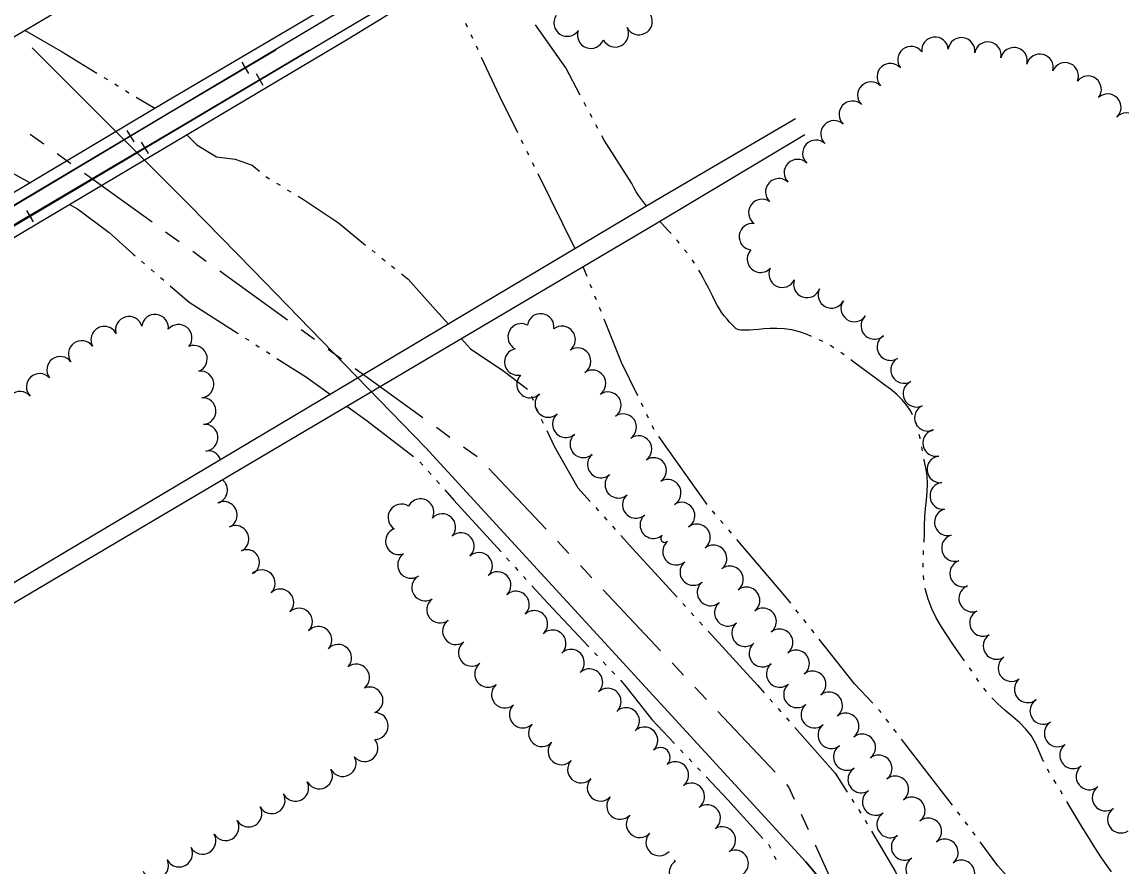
# Model space of a CAD drawing. Extents: x -25029 to 2274964, y -81170 to 687028.
# Drawn here: x -10987 to -10163, y -62243 to -61610 of the extents above; entities that cross this region are included whole.
import ezdxf

# ---------------------------------------------------------------- set-up
doc = ezdxf.new("R2010")
doc.units = 0
for name, color, linetype in [('BRIDGE', 7, 'Continuous'), ('DIVISIONS', 7, 'Continuous'), ('DV_X_Corp_Line', 7, 'Continuous'), ('RD_X_RR_1', 7, 'Continuous'), ('RR', 7, 'Continuous'), ('TREES', 7, 'Continuous'), ('WATER', 7, 'Continuous')]:
    doc.layers.add(name, color=color, linetype=linetype)

msp = doc.modelspace()

# ---------------------------------------------------------------- linework, layer by layer
at = {"layer": 'BRIDGE'}
msp.add_line((-10521.6, -61343.89), (-11606.37, -61983.58), dxfattribs=at)
for points in [[(-11826.57, -62228.42), (-11446.38, -62007.26), (-11147.14, -61829.95), (-10877.17, -61669.06), (-10519.12, -61458.17), (-10302.15, -61329.98), (-10091.72, -61204.39)], [(-10075.98, -61230.36), (-10368.97, -61398.34), (-10518.51, -61486.11), (-10742.55, -61623.23), (-11028.83, -61793.09), (-11356.32, -61986.21), (-11627.79, -62147.44), (-11795.42, -62247.22), (-11810.95, -62256.2)], [(-10407.68, -61682.96), (-10512.9, -61744.64), (-11421.07, -62284.97)], [(-10400.62, -61694.99), (-10512.53, -61761.74), (-11415.12, -62294.49)]]:
    msp.add_lwpolyline(points, dxfattribs=at)
at = {"layer": 'DIVISIONS'}
for p, q in [((-10980.53, -61694.27), (-10970.39, -61701.59)), ((-10960.25, -61708.9), (-10950.12, -61716.22)), ((-10939.98, -61723.53), (-10889.3, -61760.11)), ((-10879.17, -61767.43), (-10869.03, -61774.74)), ((-10858.9, -61782.06), (-10848.76, -61789.37)), ((-10838.62, -61796.69), (-10787.95, -61833.27)), ((-10777.81, -61840.58), (-10767.67, -61847.9)), ((-10757.54, -61855.21), (-10747.4, -61862.53)), ((-10737.27, -61869.84), (-10686.59, -61906.42)), ((-10676.45, -61913.74), (-10666.32, -61921.05)), ((-10656.18, -61928.37), (-10646.05, -61935.68)), ((-10637.21, -61944.49), (-10594.36, -61989.98)), ((-10585.79, -61999.08), (-10577.22, -62008.18)), ((-10568.65, -62017.28), (-10560.08, -62026.38)), ((-10551.51, -62035.48), (-10508.66, -62080.98)), ((-10500.09, -62090.08), (-10491.52, -62099.18)), ((-10482.95, -62108.28), (-10474.38, -62117.38)), ((-10465.81, -62126.48), (-10422.96, -62171.97)), ((-10403.4, -62203.41), (-10398.23, -62214.78)), ((-10393.05, -62226.16), (-10367.18, -62283.05))]:
    msp.add_line(p, q, dxfattribs=at)
msp.add_lwpolyline([(-10414.39, -62181.07), (-10412.79, -62182.77), (-10408.58, -62192.03)], dxfattribs=at)
at = {"layer": 'DV_X_Corp_Line'}
for p, q in [((-10979.07, -61629.7), (-10960.35, -61648.4)), ((-10979.07, -61629.7), (-10960.35, -61648.4)), ((-10960.35, -61648.4), (-10979.07, -61629.7)), ((-10960.35, -61648.4), (-10979.07, -61629.7)), ((-10960.35, -61648.4), (-10861.7, -61746.96)), ((-10960.35, -61648.4), (-10861.7, -61746.96)), ((-10861.7, -61746.96), (-10960.35, -61648.4)), ((-10861.7, -61746.96), (-10960.35, -61648.4)), ((-10861.7, -61746.96), (-10814.01, -61795.97)), ((-10861.7, -61746.96), (-10814.01, -61795.97)), ((-10814.01, -61795.97), (-10861.7, -61746.96)), ((-10814.01, -61795.97), (-10861.7, -61746.96)), ((-10814.01, -61795.97), (-10684.65, -61928.91)), ((-10814.01, -61795.97), (-10684.65, -61928.91)), ((-10684.65, -61928.91), (-10814.01, -61795.97)), ((-10684.65, -61928.91), (-10814.01, -61795.97)), ((-10684.65, -61928.91), (-10399.9, -62238.95)), ((-10684.65, -61928.91), (-10399.9, -62238.95)), ((-10399.9, -62238.95), (-10684.65, -61928.91)), ((-10399.9, -62238.95), (-10684.65, -61928.91)), ((-10399.9, -62238.95), (-10340.84, -62309.58)), ((-10399.9, -62238.95), (-10340.84, -62309.58)), ((-10340.84, -62309.58), (-10399.9, -62238.95)), ((-10340.84, -62309.58), (-10399.9, -62238.95))]:
    msp.add_line(p, q, dxfattribs=at)
at = {"layer": 'RD_X_RR_1'}
for points in [[(-11807.44, -62228.93), (-11741.16, -62190.24), (-11627.53, -62123.03), (-11512.98, -62056.4), (-11452.57, -62019.8), (-11423.94, -62002.29), (-11413.99, -61996.2), (-11301.49, -61930.07), (-11147.71, -61839.46), (-11103.3, -61813.49), (-10999.43, -61751.94), (-10875.7, -61677.94), (-10796.79, -61631.26)], [(-11801.03, -62241.4), (-11689.7, -62173.98), (-11616.41, -62130.65), (-11447.55, -62031.22), (-11416.36, -62012.88), (-11405.29, -62006.37), (-11330.3, -61961.34), (-11220.93, -61896.56), (-11144.03, -61851.33), (-11083.09, -61818.2), (-10989.64, -61760.29), (-10865.47, -61687.18), (-10771.78, -61631.48)]]:
    msp.add_lwpolyline(points, dxfattribs=at)
at = {"layer": 'RR'}
for p, q in [((-10822.18, -61640.47), (-10817.06, -61649.06)), ((-10806.03, -61657.95), (-10811.14, -61649.35)), ((-10908.12, -61691.58), (-10903.01, -61700.18)), ((-10892.03, -61708.98), (-10897.13, -61700.38)), ((-10978.03, -61760.02), (-10983.13, -61751.42))]:
    msp.add_line(p, q, dxfattribs=at)
for points in [[(-11798.43, -62239.07), (-11532.1, -62081.83), (-11276.99, -61930.94), (-11013.63, -61775.33), (-10736.78, -61611.04), (-10290.92, -61347.76), (-10087.51, -61226.99)], [(-10518.96, -61465.6), (-10845.24, -61660.04), (-11041.79, -61776.82), (-11245.71, -61897.29), (-11494.83, -62044.91), (-11715.66, -62175.38), (-11881.62, -62273.37), (-12072.38, -62385.54), (-12239.64, -62484.91), (-12379.95, -62567.52), (-12564.42, -62676.61), (-12722.29, -62767.52), (-12914.17, -62867.45), (-13018.28, -62918.57)]]:
    msp.add_lwpolyline(points, dxfattribs=at)
at = {"layer": 'TREES'}
for centre, radius, start, end in [((-10578.52, -61611.17), 10, 146.11089, 326.11089), ((-10524.82, -61610.03), 10, 207.23913, 27.23913), ((-10560.86, -61620.26), 10, 159.47098, 339.47098), ((-10542.6, -61619.19), 10, 207.23913, 27.23913), ((-10303.24, -61631.72), 10, 6.02753, 186.02753), ((-10283.4, -61632.13), 10, 351.62506, 171.62506), ((-10263.67, -61635.38), 10, 349.65796, 169.65796), ((-10321.18, -61638.79), 10, 36.9551, 216.9551), ((-10244.12, -61639.55), 10, 346.29319, 166.29319), ((-10224.72, -61644.42), 10, 345.49685, 165.49685), ((-10336.61, -61651.47), 10, 41.89225, 221.89225), ((-10205.84, -61650.84), 10, 336.95182, 156.95182), ((-10188.69, -61660.83), 10, 322.59024, 142.59024), ((-10351.14, -61665.21), 10, 44.87454, 224.87454), ((-10173.97, -61674.25), 10, 312.70807, 132.70807), ((-10365.05, -61679.57), 10, 46.95592, 226.95592), ((-10378.7, -61694.19), 10, 46.95532, 226.95532), ((-10159.89, -61688.44), 10, 316.82123, 136.82123), ((-10392.35, -61708.81), 10, 47.00141, 227.00141), ((-10406.19, -61723.24), 10, 45.39336, 225.39336), ((-10420.1, -61737.61), 10, 46.44531, 226.44531), ((-10432.76, -61753.03), 10, 54.80111, 234.80111), ((-10439.81, -61771.12), 10, 82.60929, 262.60929), ((-10433.83, -61787.91), 10, 136.58647, 316.58647), ((-10417.55, -61799.11), 10, 154.3461, 334.3461), ((-10399.1, -61806.75), 10, 160.67768, 340.67768), ((-10380.75, -61814.58), 10, 153.11429, 333.11429), ((-10363.6, -61824.78), 10, 145.39157, 325.39157), ((-10906.65, -61840.85), 10, 15.88004, 195.88004), ((-10887.1, -61839.27), 10, 353.33599, 173.33599), ((-10598.44, -61838.72), 10, 351.82171, 171.82171), ((-10348.61, -61837.83), 10, 132.49999, 312.49999), ((-10925.08, -61848.3), 10, 28.17366, 208.17366), ((-10869.49, -61846.84), 10, 320.18263, 140.18263), ((-10612.93, -61846.18), 10, 62.64951, 242.64951), ((-10582.43, -61848.07), 10, 307.62495, 127.62495), ((-10941.97, -61858.94), 10, 36.22761, 216.22761), ((-10336.56, -61853.69), 10, 121.94666, 301.94666), ((-10858.01, -61862.49), 10, 292.2819, 112.2819), ((-10615.48, -61864.85), 10, 101.8065, 281.8065), ((-10570.85, -61864.35), 10, 303.20154, 123.20154), ((-10958.07, -61870.8), 10, 36.54867, 216.54867), ((-10326.35, -61870.88), 10, 119.50753, 299.50753), ((-10973.4, -61883.59), 10, 43.12404, 223.12404), ((-10853.11, -61881.68), 10, 276.38377, 96.38377), ((-10559.64, -61880.91), 10, 305.00444, 125.00444), ((-10606.32, -61881.67), 10, 135.30799, 315.30799), ((-10317.07, -61888.59), 10, 115.77574, 295.77574), ((-10988.29, -61896.94), 10, 40.62587, 220.62587), ((-10592.66, -61896.26), 10, 130.93326, 310.93326), ((-10548.17, -61897.29), 10, 305.00444, 125.00444), ((-10851.45, -61901.61), 10, 273.16388, 93.16388), ((-10308.48, -61906.64), 10, 115.1444, 295.1444), ((-10579.56, -61911.37), 10, 130.93326, 310.93326), ((-10536.69, -61913.68), 10, 305.00444, 125.00444), ((-10850.04, -61921.55), 10, 274.90374, 94.90374), ((-10566.45, -61926.48), 10, 130.93326, 310.93326), ((-10525.22, -61930.06), 10, 305.00444, 125.00444), ((-10302.31, -61925.51), 10, 101.05058, 281.05058), ((-10847.42, -61941.36), 10, 19.29357, 100.16849), ((-10553.35, -61941.59), 10, 130.93326, 310.93326), ((-10513.92, -61946.19), 9.69, 305.00444, 125.00444), ((-10299.19, -61945.25), 10, 96.88544, 276.88544), ((-10842.88, -61960.81), 10, 286.13582, 51.13826), ((-10540.25, -61956.7), 10, 130.93326, 310.93326), ((-10503.35, -61962.78), 10, 300.07486, 120.07486), ((-10297, -61965.13), 10, 95.73649, 275.73649), ((-10527.14, -61971.81), 10, 130.93326, 310.93326), ((-10835.69, -61979.39), 10, 296.13629, 116.13629), ((-10702.68, -61981.26), 10, 57.69711, 237.69711), ((-10688.39, -61977.26), 10, 333.54399, 153.54399), ((-10493, -61979.9), 10, 302.25135, 122.25135), ((-10672.08, -61988.49), 10, 317.35052, 137.35052), ((-10514.04, -61986.92), 10, 130.93326, 310.93326), ((-10293.56, -61984.78), 10, 104.12054, 284.12054), ((-10826.88, -61997.35), 10, 296.13629, 116.13629), ((-10481.48, -61996.21), 10, 308.21276, 128.21276), ((-10704.53, -61999.08), 10, 110.49211, 290.49211), ((-10658.12, -62002.78), 10, 311.32278, 131.32278), ((-10505.5, -61996.82), 3.07, 130.29063, 310.29063), ((-10288.27, -62004.06), 10, 106.54245, 286.54245), ((-10818.31, -62014.81), 9.45, 296.13629, 116.13629), ((-10497.05, -62006.79), 10, 130.29063, 310.29063), ((-10469.11, -62011.92), 10, 308.21276, 128.21276), ((-10695.48, -62016.77), 10, 123.68112, 303.68112), ((-10644.56, -62017.47), 10, 314.11215, 134.11215), ((-10282.1, -62023.08), 10, 109.40577, 289.40577), ((-10807.2, -62030.47), 10, 314.08956, 134.08956), ((-10630.71, -62031.9), 10, 313.50731, 133.50731), ((-10484.11, -62022.04), 10, 130.29063, 310.29063), ((-10456.74, -62027.64), 10, 308.21276, 128.21276), ((-10684.85, -62033.7), 10, 120.57877, 300.57877), ((-10471.18, -62037.3), 10, 130.29063, 310.29063), ((-10793.26, -62044.81), 10, 314.25589, 134.25589), ((-10616.96, -62046.42), 10, 313.40106, 133.40106), ((-10444.37, -62043.35), 10, 308.21276, 128.21276), ((-10275.32, -62041.9), 10, 110.20371, 290.20371), ((-10673.67, -62050.24), 10, 127.51653, 307.51653), ((-10458.25, -62052.55), 10, 130.29063, 310.29063), ((-10779.26, -62059.09), 10, 314.62471, 134.62471), ((-10603.21, -62060.95), 10, 313.40106, 133.40106), ((-10431.99, -62059.07), 10, 308.21276, 128.21276), ((-10267.25, -62060.15), 10, 117.51335, 297.51335), ((-10764.75, -62072.85), 10, 318.39955, 138.39955), ((-10661.82, -62066.35), 10, 125.14918, 305.14918), ((-10445.31, -62067.81), 10, 130.29063, 310.29063), ((-10589.47, -62075.48), 10, 313.40106, 133.40106), ((-10419.62, -62074.78), 10, 308.21276, 128.21276), ((-10257.14, -62077.38), 10, 123.32279, 303.32279), ((-10749.96, -62086.31), 10, 317.0247, 137.0247), ((-10650.01, -62082.49), 10, 127.23515, 307.23515), ((-10432.38, -62083.07), 10, 130.29063, 310.29063), ((-10575.73, -62090.01), 10, 313.40106, 133.40106), ((-10407.25, -62090.5), 10, 308.21276, 128.21276), ((-10245.9, -62093.92), 10, 125.06836, 305.06836), ((-10736.55, -62101.05), 10, 307.56132, 127.56132), ((-10637.8, -62098.32), 10, 128.06688, 308.06688), ((-10561.99, -62104.54), 10, 313.40106, 133.40106), ((-10419.45, -62098.32), 10, 130.29063, 310.29063), ((-10394.88, -62106.21), 10, 308.21276, 128.21276), ((-10233.78, -62109.81), 10, 129.59856, 309.59856), ((-10726.46, -62118.14), 10, 293.52334, 113.52334), ((-10625.23, -62113.87), 10, 129.81757, 309.81757), ((-10548.25, -62119.07), 10, 313.40106, 133.40106), ((-10406.51, -62113.58), 10, 130.29063, 310.29063), ((-10382.51, -62121.93), 10, 308.21276, 128.21276), ((-10222.12, -62126), 10, 121.93071, 301.93071), ((-10722.56, -62137.31), 10, 269.46017, 89.46017), ((-10611.83, -62128.7), 10, 134.41018, 314.41018), ((-10534.5, -62133.61), 10, 313.40106, 133.40106), ((-10393.54, -62128.8), 10, 130.61609, 310.61609), ((-10370.14, -62137.64), 10, 308.21276, 128.21276), ((-10597.51, -62142.66), 10, 137.03045, 317.03045), ((-10380.82, -62144.23), 10, 128.36967, 308.36967), ((-10211.36, -62142.86), 10, 123.1439, 303.1439), ((-10520.76, -62148.14), 10, 313.40106, 133.40106), ((-10357.76, -62153.35), 10, 308.21276, 128.21276), ((-10730.2, -62153.88), 10, 221.01146, 41.01146), ((-10582.87, -62156.29), 10, 137.05771, 317.05771), ((-10508.83, -62160.76), 7.37, 313.40106, 133.40106), ((-10369.2, -62160.48), 10, 122.76137, 302.76137), ((-10199.87, -62159.22), 10, 127.00274, 307.00274), ((-10746.59, -62165.11), 10, 207.84529, 27.84529), ((-10345.39, -62169.07), 10, 308.21276, 128.21276), ((-10764.3, -62174.39), 10, 207.48558, 27.48558), ((-10568.23, -62169.91), 10, 137.05771, 317.05771), ((-10497.66, -62174.04), 10, 307.58169, 127.58169), ((-10358.38, -62177.29), 10, 122.76137, 302.76137), ((-10187.61, -62175.02), 10, 128.63214, 308.63214), ((-10553.59, -62183.54), 10, 137.05771, 317.05771), ((-10333.02, -62184.78), 10, 308.21276, 128.21276), ((-10782.09, -62183.53), 10, 206.89824, 26.89824), ((-10485.71, -62190.07), 10, 305.80586, 125.80586), ((-10347.56, -62194.11), 10, 122.76137, 302.76137), ((-10175.48, -62190.91), 10, 126.04735, 306.04735), ((-10799.76, -62192.9), 10, 208.9616, 28.9616), ((-10538.95, -62197.16), 10, 137.05771, 317.05771), ((-10320.65, -62200.5), 10, 308.21276, 128.21276), ((-10817.1, -62202.86), 10, 210.79475, 30.79475), ((-10473.87, -62206.18), 10, 306.86093, 126.86093), ((-10336.73, -62210.93), 10, 122.76137, 302.76137), ((-10164.1, -62207.35), 10, 123.38297, 303.38297), ((-10834.29, -62213.08), 10, 210.65165, 30.65165), ((-10524.31, -62210.79), 10, 137.05771, 317.05771), ((-10308.28, -62216.21), 10, 308.21276, 128.21276), ((-10851.52, -62223.23), 10, 210.37803, 30.37803), ((-10509.67, -62224.41), 10, 137.05771, 317.05771), ((-10462.57, -62222.67), 10, 301.95531, 121.95531), ((-10325.91, -62227.75), 10, 122.76137, 302.76137), ((-10295.91, -62231.93), 10, 308.21276, 128.21276), ((-10869.06, -62232.82), 10, 206.93635, 26.93635), ((-10452.91, -62240.15), 10, 295.93161, 115.93161), ((-10315.09, -62244.57), 10, 122.76137, 302.76137), ((-10887, -62241.67), 10, 205.57965, 25.57965), ((-10492.18, -62246.96), 10, 122.11296, 302.11296), ((-10497.74, -62238.1), 0.459, 122.11296, 302.11296), ((-10283.53, -62247.64), 10, 308.21276, 128.21276)]:
    msp.add_arc(centre, radius, start, end, dxfattribs=at)
at = {"layer": 'WATER'}
for p, q in [((-10653.18, -61614.33), (-10654.5, -61611.5)), ((-10649.22, -61622.83), (-10650.54, -61620)), ((-10645.26, -61631.33), (-10646.58, -61628.5)), ((-10925.31, -61651.94), (-10922.64, -61653.57)), ((-10917.31, -61656.83), (-10914.64, -61658.46)), ((-10909.31, -61661.72), (-10906.64, -61663.35)), ((-10901.31, -61666.61), (-10887.23, -61675.05)), ((-10564.35, -61673.57), (-10565.81, -61670.81)), ((-10559.95, -61681.86), (-10561.42, -61679.09)), ((-10555.56, -61690.14), (-10557.02, -61687.38)), ((-10611.41, -61701.73), (-10612.8, -61698.93)), ((-10607.25, -61710.13), (-10608.64, -61707.33)), ((-10603.09, -61718.53), (-10604.47, -61715.73)), ((-10997.26, -61721.61), (-10980.64, -61730.72)), ((-10572.57, -61780.14), (-10600.31, -61724.13)), ((-10796.09, -61731.06), (-10793.42, -61732.68)), ((-10788.08, -61735.93), (-10785.41, -61737.55)), ((-10724.64, -61781.32), (-10722.22, -61783.3)), ((-10488.85, -61783.31), (-10490.76, -61780.84)), ((-10897.24, -61789.49), (-10894.87, -61791.53)), ((-10717.36, -61787.22), (-10714.91, -61789.16)), ((-10890.12, -61795.59), (-10887.75, -61797.63)), ((-10710, -61793.03), (-10707.54, -61794.96)), ((-10563.66, -61801.02), (-10566.6, -61793.66)), ((-10883.01, -61801.7), (-10880.63, -61803.73)), ((-10560.17, -61809.72), (-10561.33, -61806.82)), ((-10556.69, -61818.43), (-10557.85, -61815.53)), ((-10553.21, -61827.13), (-10554.37, -61824.23)), ((-10819.56, -61846.98), (-10816.93, -61848.67)), ((-10811.66, -61852.04), (-10809.03, -61853.73)), ((-10803.77, -61857.1), (-10801.14, -61858.79)), ((-10371.18, -61859.5), (-10373.74, -61857.69)), ((-10605.25, -61890.52), (-10604.07, -61893.42)), ((-10521.69, -61898.56), (-10523.06, -61895.75)), ((-10601.71, -61899.21), (-10600.53, -61902.1)), ((-10517.58, -61906.98), (-10518.95, -61904.18)), ((-10597.94, -61907.79), (-10596.6, -61910.61)), ((-10513.46, -61915.41), (-10514.83, -61912.6)), ((-10473.77, -61971.52), (-10510, -61920.6)), ((-10312.51, -61931.5), (-10313.08, -61928.43)), ((-10688.79, -61939.66), (-10686.71, -61941.99)), ((-10682.55, -61946.66), (-10680.47, -61948.99)), ((-10676.31, -61953.65), (-10674.23, -61955.99)), ((-10557.22, -61973.9), (-10555.13, -61976.22)), ((-10550.95, -61980.86), (-10548.85, -61983.18)), ((-10467.77, -61978.72), (-10469.79, -61976.34)), ((-10544.67, -61987.82), (-10542.57, -61990.14)), ((-10461.69, -61985.86), (-10463.71, -61983.48)), ((-10455.61, -61992.99), (-10457.63, -61990.61)), ((-10623.89, -62011.58), (-10621.79, -62013.89)), ((-10617.58, -62018.51), (-10615.48, -62020.83)), ((-10312.03, -62018.56), (-10312.05, -62015.44)), ((-10611.27, -62025.45), (-10609.17, -62027.76)), ((-10311.52, -62027.92), (-10311.74, -62024.8)), ((-10492.07, -62045.59), (-10489.96, -62047.9)), ((-10485.74, -62052.51), (-10483.64, -62054.82)), ((-10405.4, -62052.83), (-10407.34, -62050.38)), ((-10479.42, -62059.43), (-10477.31, -62061.74)), ((-10399.58, -62060.19), (-10401.52, -62057.73)), ((-10393.76, -62067.54), (-10395.7, -62065.09)), ((-10558.01, -62082.6), (-10555.86, -62084.87)), ((-10551.57, -62089.41), (-10549.42, -62091.69)), ((-10545.13, -62096.23), (-10542.99, -62098.5)), ((-10264.69, -62111.5), (-10266.67, -62109.09)), ((-10426.88, -62117.25), (-10424.82, -62119.59)), ((-10420.68, -62124.28), (-10418.61, -62126.62)), ((-10414.47, -62131.3), (-10412.4, -62133.64)), ((-10337.77, -62134.69), (-10339.68, -62132.21)), ((-10332.05, -62142.11), (-10333.96, -62139.64)), ((-10290.11, -62196.59), (-10328.24, -62147.07)), ((-10493.82, -62155.03), (-10491.67, -62157.29)), ((-10487.37, -62161.83), (-10485.22, -62164.1)), ((-10480.93, -62168.64), (-10478.78, -62170.91)), ((-10212.62, -62180.31), (-10214.24, -62177.64)), ((-10207.77, -62188.33), (-10209.39, -62185.66)), ((-10365.58, -62191.99), (-10363.89, -62194.62)), ((-10360.52, -62199.88), (-10358.83, -62202.51)), ((-10284.39, -62204.02), (-10286.3, -62201.54)), ((-10355.58, -62207.85), (-10353.99, -62210.54)), ((-10278.67, -62211.44), (-10280.58, -62208.97)), ((-10273.06, -62218.96), (-10274.92, -62216.44)), ((-10423.74, -62234.41), (-10422.37, -62237.22))]:
    msp.add_line(p, q, dxfattribs=at)
for points in [[(-10984.39, -61616.8), (-10956.65, -61632.78), (-10930.64, -61648.68)], [(-10568.74, -61665.29), (-10579.68, -61644.69), (-10602.23, -61612.66)], [(-10615.57, -61693.33), (-10629.2, -61665.82), (-10642.63, -61637)], [(-10863.27, -61694.86), (-10855.82, -61702.31), (-10841.14, -61711.24), (-10827.1, -61713.15), (-10814.34, -61717.62), (-10808.86, -61722.13)], [(-10519.07, -61748.31), (-10520.53, -61746.54), (-10522.77, -61743.63), (-10524.89, -61740.62), (-10526.88, -61737.47), (-10528.77, -61734.18), (-10530.29, -61731.28), (-10550.92, -61698.87), (-10552.63, -61695.66)], [(-10804.04, -61726.1), (-10803.49, -61726.55), (-10801.43, -61727.81)], [(-10780.07, -61740.8), (-10776.68, -61742.87), (-10749.88, -61760.73), (-10729.48, -61777.37)], [(-10951.05, -61746.94), (-10945.12, -61750.2), (-10921.51, -61768.06), (-10903.64, -61784.01), (-10901.99, -61785.43)], [(-10500.78, -61768.85), (-10502.94, -61766.51), (-10505.43, -61763.84), (-10507.97, -61761.1), (-10509.19, -61759.75)], [(-10494.67, -61775.97), (-10495.61, -61774.82), (-10496.67, -61773.57)], [(-10483.33, -61790.89), (-10484.3, -61789.46), (-10485.12, -61788.33)], [(-10702.63, -61798.83), (-10697.55, -61802.83), (-10677.13, -61825.79), (-10667.48, -61836.61)], [(-10442.07, -61841.1), (-10444.65, -61841.18), (-10446.81, -61841.14), (-10448.62, -61841), (-10450.08, -61840.77), (-10451.22, -61840.44), (-10452.09, -61840.01), (-10452.89, -61839.35), (-10453.9, -61838.33), (-10455.3, -61836.87), (-10457.02, -61835.01), (-10458.91, -61832.87), (-10460.85, -61830.52), (-10462.76, -61827.98), (-10464.58, -61825.23), (-10466.28, -61822.27), (-10467.92, -61819.14), (-10469.57, -61815.85), (-10471.3, -61812.43), (-10473.1, -61808.95), (-10474.91, -61805.45), (-10476.72, -61801.99), (-10478.54, -61798.63), (-10479.97, -61796.16)], [(-10875.89, -61807.8), (-10861.65, -61820), (-10824.82, -61843.61)], [(-10525.8, -61890.13), (-10537.99, -61865.16), (-10550.88, -61832.93)], [(-10395.62, -61845.7), (-10398.94, -61844.3), (-10404.71, -61842.32), (-10410.42, -61840.89), (-10416.06, -61840.08), (-10421.51, -61839.77), (-10426.62, -61839.83), (-10431.27, -61840.12), (-10435.4, -61840.52), (-10439.01, -61840.88), (-10442.07, -61841.1)], [(-10657.79, -61847.48), (-10650.97, -61855.14), (-10626.08, -61871.72), (-10608.35, -61885.3)], [(-10387.11, -61849.64), (-10387.16, -61849.62), (-10389.93, -61848.28)], [(-10378.97, -61854.29), (-10381.22, -61852.88), (-10381.64, -61852.65)], [(-10795.88, -61862.16), (-10773.71, -61876.37), (-10755.86, -61889.19)], [(-10320.03, -61904.5), (-10321.42, -61901.75), (-10324.3, -61897.39), (-10327.79, -61893.23), (-10331.92, -61889.21), (-10336.6, -61885.29), (-10341.69, -61881.39), (-10347.07, -61877.45), (-10352.62, -61873.43), (-10358.25, -61869.26), (-10363.9, -61864.95), (-10366.17, -61863.23)], [(-10743.5, -61898.07), (-10728.4, -61908.9), (-10693.61, -61935.71)], [(-10316.63, -61913.22), (-10317.18, -61911.35), (-10317.6, -61910.25)], [(-10593.92, -61916.26), (-10588.43, -61927.86), (-10570.56, -61959.11), (-10561.41, -61969.26)], [(-10314.3, -61922.3), (-10314.39, -61921.87), (-10315.01, -61919.25)], [(-10311.46, -61999.82), (-10311.18, -61993.75), (-10310.98, -61987.2), (-10310.76, -61980.76), (-10310.36, -61974.45), (-10309.67, -61968.24), (-10308.99, -61962.13), (-10308.74, -61956.08), (-10309.17, -61950.07), (-10310.1, -61944.15), (-10311.22, -61938.37), (-10311.36, -61937.64)], [(-10670.07, -61960.65), (-10663.31, -61968.23), (-10628.09, -62006.95)], [(-10538.39, -61994.79), (-10529.72, -62004.4), (-10496.29, -62040.98)], [(-10411.21, -62045.48), (-10415.57, -62039.98), (-10451.55, -61997.75)], [(-10311.9, -62009.19), (-10311.83, -62007.19), (-10311.77, -62006.07)], [(-10604.97, -62032.39), (-10593.12, -62045.41), (-10562.3, -62078.05)], [(-10281.02, -62088.62), (-10285.27, -62082.48), (-10289.77, -62076.01), (-10294.19, -62069.58), (-10298.41, -62063.09), (-10302.27, -62056.44), (-10305.62, -62049.56), (-10308.35, -62042.5), (-10310.33, -62035.35), (-10310.54, -62034.09)], [(-10473.09, -62066.35), (-10436.13, -62106.79), (-10431.02, -62112.57)], [(-10349.82, -62120.34), (-10363.45, -62105.83), (-10389.88, -62072.44)], [(-10275.7, -62096.34), (-10276.22, -62095.59), (-10277.47, -62093.77)], [(-10538.7, -62103.05), (-10535.54, -62106.39), (-10515.12, -62132.54), (-10498.12, -62150.49)], [(-10270.36, -62104.05), (-10271.69, -62102.21), (-10272.18, -62101.5)], [(-10221.85, -62164), (-10222.44, -62162.87), (-10225.35, -62156.35), (-10228.11, -62150.17), (-10231.24, -62144.54), (-10235.16, -62139.59), (-10239.82, -62135.04), (-10245.07, -62130.52), (-10250.7, -62125.72), (-10256.44, -62120.51), (-10260.6, -62116.23)], [(-10343.49, -62127.26), (-10344.27, -62126.25), (-10345.54, -62124.9)], [(-10408.26, -62138.33), (-10378.06, -62172.5), (-10368.95, -62186.73)], [(-10217.4, -62172.25), (-10218.96, -62169.55), (-10218.96, -62169.54)], [(-10474.48, -62175.44), (-10458.32, -62192.5), (-10432.13, -62221.41)], [(-10171.14, -62246.48), (-10173.06, -62243.81), (-10178.47, -62235.99), (-10183.61, -62228.21), (-10188.44, -62220.53), (-10193.04, -62212.95), (-10197.52, -62205.43), (-10201.98, -62197.97), (-10204.55, -62193.69)], [(-10350.81, -62215.92), (-10332.75, -62246.49), (-10321.91, -62271.21)], [(-10427.94, -62226.04), (-10427.69, -62226.31), (-10426.48, -62228.79)], [(-10229.23, -62271.82), (-10256.09, -62241.91), (-10269.35, -62223.98)]]:
    msp.add_lwpolyline(points, dxfattribs=at)

doc.saveas('drawing.dxf')
